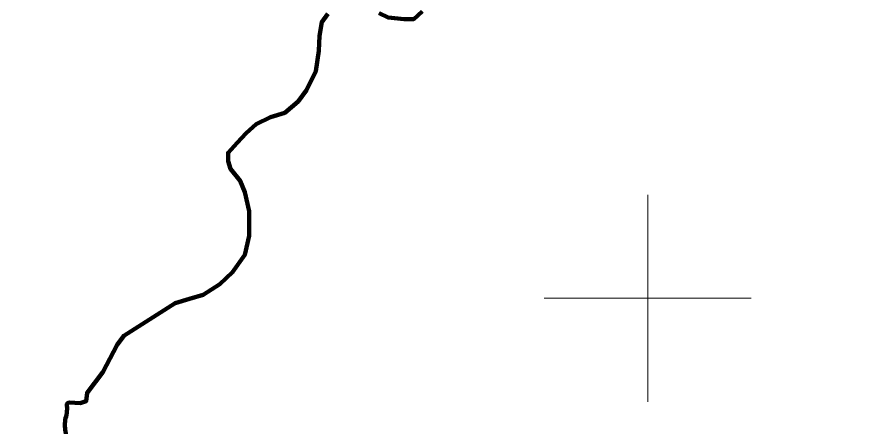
# Model space of a CAD drawing. Extents: x -1643653 to 4543381, y 1624270 to 13878484.
# Drawn here: x 718907 to 727176, y 8923757 to 8927719 of the extents above; entities that cross this region are included whole.
import ezdxf

# ---------------------------------------------------------------- set-up
doc = ezdxf.new("R2010")
doc.units = 0
doc.header["$LTSCALE"] = 160
for name, color, linetype, lineweight in [('2', 7, 'Continuous', 13), ('24', 7, 'Continuous', 25), ('53', 7, 'Continuous', 106), ('60', 7, 'Continuous', 13)]:
    doc.layers.add(name, color=color, linetype=linetype, lineweight=lineweight)

msp = doc.modelspace()

# ---------------------------------------------------------------- linework, layer by layer
at = {"layer": '2'}
for p, q in [((725000, 8924000), (725000, 8926000)), ((724000, 8925000), (726000, 8925000))]:
    msp.add_line(p, q, dxfattribs=at)
at = {"layer": '24', "lineweight": 53}
for points in [[(721908.9, 8927750.9), (721850.6, 8927670.6), (721828.7, 8927539.1), (721821.3, 8927392.9), (721792.2, 8927195.7), (721704.6, 8927013), (721624.3, 8926903.4), (721492.9, 8926793.8), (721354.2, 8926750), (721217.7, 8926684.8), (721120.7, 8926596.5), (721033.1, 8926501.5), (720945.5, 8926406.6), (720945.5, 8926326.2), (720967.4, 8926253.1), (721062.3, 8926136.2), (721106.1, 8926026.6), (721149.9, 8925843.9), (721149.9, 8925602.8), (721106.1, 8925420.2), (720989.3, 8925252.1), (720865.2, 8925135.2), (720704.7, 8925032.9), (720573.3, 8924996.4), (720434.6, 8924952.6), (719938.3, 8924638.4), (719872.6, 8924550.7), (719734.6, 8924286.8), (719583.5, 8924086.5), (719574.6, 8924006.4), (719516.8, 8923986.4), (719411.8, 8923993.9)], [(722821.3, 8927772.9), (722741, 8927699.8), (722646.1, 8927699.8), (722492.8, 8927714.4), (722405.2, 8927758.2)]]:
    msp.add_lwpolyline(points, dxfattribs=at)
msp.add_spline([(719411.8, 8923993.9), (719393.1, 8923985.6), (719389.3, 8923947.6), (719370.3, 8923807.2), (719381.7, 8923678.2), (719408.2, 8923534), (719404.4, 8923473.3), (719358.5, 8923328.1)], degree=3, dxfattribs=at)
at = {"layer": '53'}
for points in [[(721908.9, 8927750.9), (721850.6, 8927670.6), (721828.7, 8927539.1), (721821.3, 8927392.9), (721792.2, 8927195.7), (721704.6, 8927013), (721624.3, 8926903.4), (721492.9, 8926793.8), (721354.2, 8926750), (721217.7, 8926684.8), (721120.7, 8926596.5), (721033.1, 8926501.5), (720945.5, 8926406.6), (720945.5, 8926326.2), (720967.4, 8926253.1), (721062.3, 8926136.2), (721106.1, 8926026.6), (721149.9, 8925843.9), (721149.9, 8925602.8), (721106.1, 8925420.2), (720989.3, 8925252.1), (720865.2, 8925135.2), (720704.7, 8925032.9), (720573.3, 8924996.4), (720434.6, 8924952.6), (719938.3, 8924638.4), (719872.6, 8924550.7), (719734.6, 8924286.8), (719583.5, 8924086.5), (719574.6, 8924006.4), (719516.8, 8923986.4), (719411.8, 8923993.9)], [(721908.9, 8927750.9), (721850.6, 8927670.6), (721828.7, 8927539.1), (721821.3, 8927392.9), (721792.2, 8927195.7), (721704.6, 8927013), (721624.3, 8926903.4), (721492.9, 8926793.8), (721354.2, 8926750), (721217.7, 8926684.8), (721120.7, 8926596.5), (721033.1, 8926501.5), (720945.5, 8926406.6), (720945.5, 8926326.2), (720967.4, 8926253.1), (721062.3, 8926136.2), (721106.1, 8926026.6), (721149.9, 8925843.9), (721149.9, 8925602.8), (721106.1, 8925420.2), (720989.3, 8925252.1), (720865.2, 8925135.2), (720704.7, 8925032.9), (720573.3, 8924996.4), (720434.6, 8924952.6), (719938.3, 8924638.4), (719872.6, 8924550.7), (719734.6, 8924286.8), (719583.5, 8924086.5), (719574.6, 8924006.4), (719516.8, 8923986.4), (719411.8, 8923993.9)], [(721908.9, 8927750.9), (721850.6, 8927670.6), (721828.7, 8927539.1), (721821.3, 8927392.9), (721792.2, 8927195.7), (721704.6, 8927013), (721624.3, 8926903.4), (721492.9, 8926793.8), (721354.2, 8926750), (721217.7, 8926684.8), (721120.7, 8926596.5), (721033.1, 8926501.5), (720945.5, 8926406.6), (720945.5, 8926326.2), (720967.4, 8926253.1), (721062.3, 8926136.2), (721106.1, 8926026.6), (721149.9, 8925843.9), (721149.9, 8925602.8), (721106.1, 8925420.2), (720989.3, 8925252.1), (720865.2, 8925135.2), (720704.7, 8925032.9), (720573.3, 8924996.4), (720434.6, 8924952.6), (719938.3, 8924638.4), (719872.6, 8924550.7), (719734.6, 8924286.8), (719583.5, 8924086.5), (719574.6, 8924006.4), (719516.8, 8923986.4), (719411.8, 8923993.9)], [(722821.3, 8927772.9), (722741, 8927699.8), (722646.1, 8927699.8), (722492.8, 8927714.4), (722405.2, 8927758.2)], [(722821.3, 8927772.9), (722741, 8927699.8), (722646.1, 8927699.8), (722492.8, 8927714.4), (722405.2, 8927758.2)], [(722821.3, 8927772.9), (722741, 8927699.8), (722646.1, 8927699.8), (722492.8, 8927714.4), (722405.2, 8927758.2)]]:
    msp.add_lwpolyline(points, dxfattribs=at)
msp.add_spline([(719411.8, 8923993.9), (719393.1, 8923985.6), (719389.3, 8923947.6), (719370.3, 8923807.2), (719381.7, 8923678.2), (719408.2, 8923534), (719404.4, 8923473.3), (719358.5, 8923328.1)], degree=3, dxfattribs=at)
msp.add_spline([(719411.8, 8923993.9), (719393.1, 8923985.6), (719389.3, 8923947.6), (719370.3, 8923807.2), (719381.7, 8923678.2), (719408.2, 8923534), (719404.4, 8923473.3), (719358.5, 8923328.1)], degree=3, dxfattribs=at)
msp.add_spline([(719411.8, 8923993.9), (719393.1, 8923985.6), (719389.3, 8923947.6), (719370.3, 8923807.2), (719381.7, 8923678.2), (719408.2, 8923534), (719404.4, 8923473.3), (719358.5, 8923328.1)], degree=3, dxfattribs=at)
at = {"layer": '60', "lineweight": 25}
msp.add_spline([(814781, 9009175.5), (814787.2, 9009173.4), (814796.9, 9009173.4), (814799.4, 9009172.4), (814805.1, 9009174.5), (814805.6, 9009176.5), (814811.7, 9009179.5), (814811.7, 9009179.5), (814801.5, 9009181), (814790.7, 9009181.5), (814784.1, 9009183.1), (814777.4, 9009185.1), (814778.4, 9009175.5)], degree=3, dxfattribs=at)

doc.saveas('drawing.dxf')
